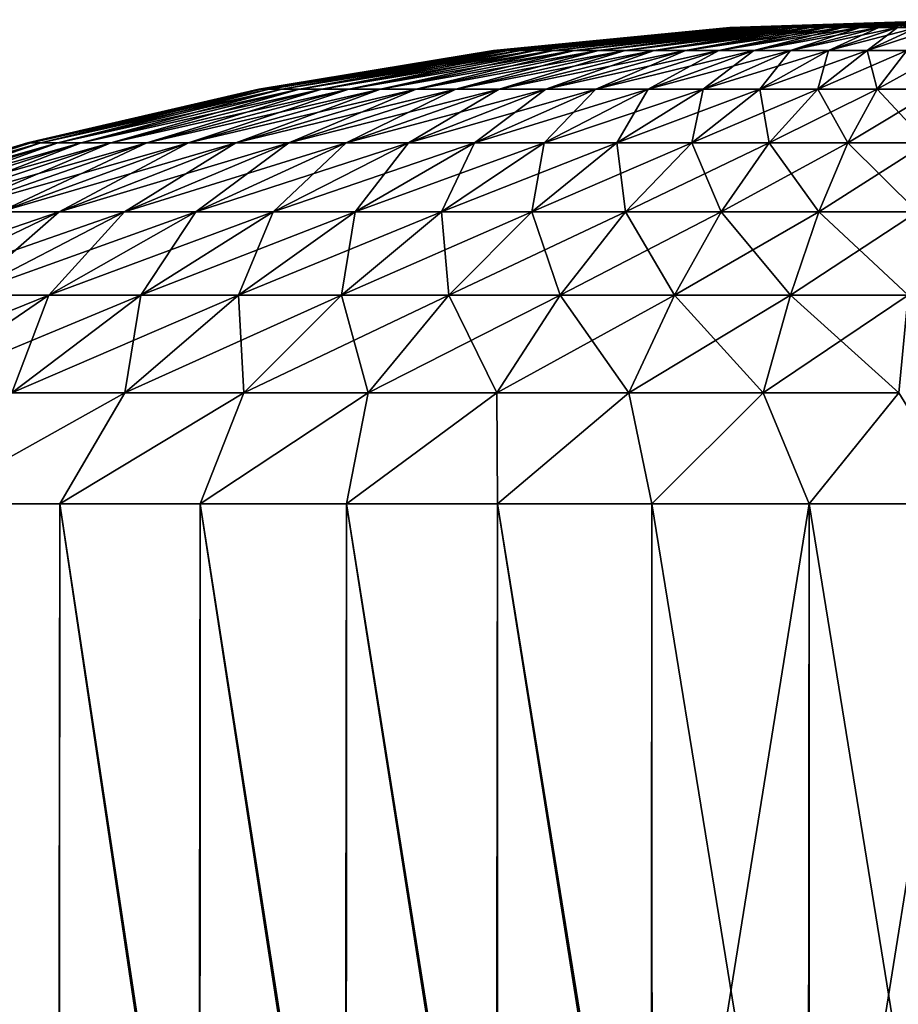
# Model space of a CAD drawing. Header units: metres. Extents: x -46 to 104, y -30 to 30.
# Tile 425 of 656: x 21.717 to 22.443, y 9.586 to 10.4. Entities that reach past the tile are written whole.
import ezdxf

# ---------------------------------------------------------------- set-up
doc = ezdxf.new("R2010")
doc.units = ezdxf.units.M
doc.layers.add('solid_26_000_502_XXX', color=7, linetype='CONTINUOUS')

msp = doc.modelspace()

# ---------------------------------------------------------------- linework, layer by layer
at = {"layer": 'solid_26_000_502_XXX'}
for points in [[(22.304579, 10.393609, 291.983368), (22.303873, 10.393609, 292), (22.5, 10.4, 292)], [(22.304579, 10.393609, 292.016632), (22.5, 10.4, 292), (22.303873, 10.393609, 292)], [(22.306694, 10.393609, 291.966858), (22.304579, 10.393609, 291.983368), (22.5, 10.4, 292)], [(22.304579, 10.393609, 292.016632), (22.306694, 10.393609, 292.033142), (22.5, 10.4, 292)], [(22.310202, 10.393609, 291.950592), (22.306694, 10.393609, 291.966858), (22.5, 10.4, 292)], [(22.306694, 10.393609, 292.033142), (22.310202, 10.393609, 292.049408), (22.5, 10.4, 292)], [(22.315077, 10.393609, 291.934662), (22.310202, 10.393609, 291.950592), (22.5, 10.4, 292)], [(22.310202, 10.393609, 292.049408), (22.315077, 10.393609, 292.065338), (22.5, 10.4, 292)], [(22.321283, 10.393609, 291.91922), (22.315077, 10.393609, 291.934662), (22.5, 10.4, 292)], [(22.315077, 10.393609, 292.065338), (22.321283, 10.393609, 292.08078), (22.5, 10.4, 292)], [(22.328777, 10.393609, 291.904358), (22.321283, 10.393609, 291.91922), (22.5, 10.4, 292)], [(22.321283, 10.393609, 292.08078), (22.328777, 10.393609, 292.095642), (22.5, 10.4, 292)], [(22.337507, 10.393609, 291.890167), (22.328777, 10.393609, 291.904358), (22.5, 10.4, 292)], [(22.328777, 10.393609, 292.095642), (22.337507, 10.393609, 292.109833), (22.5, 10.4, 292)], [(22.347406, 10.393609, 291.876801), (22.337507, 10.393609, 291.890167), (22.5, 10.4, 292)], [(22.337507, 10.393609, 292.109833), (22.347406, 10.393609, 292.123199), (22.5, 10.4, 292)], [(22.358404, 10.393609, 291.864288), (22.347406, 10.393609, 291.876801), (22.5, 10.4, 292)], [(22.347406, 10.393609, 292.123199), (22.358404, 10.393609, 292.135712), (22.5, 10.4, 292)], [(22.370424, 10.393609, 291.852783), (22.358404, 10.393609, 291.864288), (22.5, 10.4, 292)], [(22.358404, 10.393609, 292.135712), (22.370424, 10.393609, 292.147217), (22.5, 10.4, 292)], [(22.383377, 10.393609, 291.842316), (22.370424, 10.393609, 291.852783), (22.5, 10.4, 292)], [(22.370424, 10.393609, 292.147217), (22.383377, 10.393609, 292.157684), (22.5, 10.4, 292)], [(22.397169, 10.393609, 291.832977), (22.383377, 10.393609, 291.842316), (22.5, 10.4, 292)], [(22.383377, 10.393609, 292.157684), (22.397169, 10.393609, 292.167023), (22.5, 10.4, 292)], [(22.411703, 10.393609, 291.82486), (22.397169, 10.393609, 291.832977), (22.5, 10.4, 292)], [(22.397169, 10.393609, 292.167023), (22.411703, 10.393609, 292.17514), (22.5, 10.4, 292)], [(22.426872, 10.393609, 291.818024), (22.411703, 10.393609, 291.82486), (22.5, 10.4, 292)], [(22.411703, 10.393609, 292.17514), (22.426872, 10.393609, 292.181976), (22.5, 10.4, 292)], [(22.44257, 10.393609, 291.812469), (22.426872, 10.393609, 291.818024), (22.5, 10.4, 292)], [(22.426872, 10.393609, 292.181976), (22.44257, 10.393609, 292.187531), (22.5, 10.4, 292)], [(22.458679, 10.393609, 291.808289), (22.44257, 10.393609, 291.812469), (22.5, 10.4, 292)], [(22.44257, 10.393609, 292.187531), (22.458679, 10.393609, 292.191711), (22.5, 10.4, 292)], [(22.108383, 10.374437, 292), (22.303873, 10.393609, 292), (22.304579, 10.393609, 291.983368)], [(22.109795, 10.374437, 292.033203), (22.303873, 10.393609, 292), (22.108383, 10.374437, 292)], [(22.109795, 10.374437, 291.966797), (22.108383, 10.374437, 292), (22.304579, 10.393609, 291.983368)], [(22.109795, 10.374437, 292.033203), (22.304579, 10.393609, 292.016632), (22.303873, 10.393609, 292)], [(22.109795, 10.374437, 291.966797), (22.304579, 10.393609, 291.983368), (22.306694, 10.393609, 291.966858)], [(22.114016, 10.374437, 291.933807), (22.109795, 10.374437, 291.966797), (22.306694, 10.393609, 291.966858)], [(22.109795, 10.374437, 292.033203), (22.114016, 10.374437, 292.066193), (22.304579, 10.393609, 292.016632)], [(22.114016, 10.374437, 291.933807), (22.306694, 10.393609, 291.966858), (22.310202, 10.393609, 291.950592)], [(22.121019, 10.374437, 291.901306), (22.114016, 10.374437, 291.933807), (22.310202, 10.393609, 291.950592)], [(22.114016, 10.374437, 292.066193), (22.306694, 10.393609, 292.033142), (22.304579, 10.393609, 292.016632)], [(22.114016, 10.374437, 292.066193), (22.121019, 10.374437, 292.098694), (22.306694, 10.393609, 292.033142)], [(22.121019, 10.374437, 291.901306), (22.310202, 10.393609, 291.950592), (22.315077, 10.393609, 291.934662)], [(22.130753, 10.374437, 291.869537), (22.121019, 10.374437, 291.901306), (22.315077, 10.393609, 291.934662)], [(22.121019, 10.374437, 292.098694), (22.310202, 10.393609, 292.049408), (22.306694, 10.393609, 292.033142)], [(22.121019, 10.374437, 292.098694), (22.130753, 10.374437, 292.130463), (22.310202, 10.393609, 292.049408)], [(22.130753, 10.374437, 291.869537), (22.315077, 10.393609, 291.934662), (22.321283, 10.393609, 291.91922)], [(22.143147, 10.374437, 291.838684), (22.130753, 10.374437, 291.869537), (22.321283, 10.393609, 291.91922)], [(22.130753, 10.374437, 292.130463), (22.315077, 10.393609, 292.065338), (22.310202, 10.393609, 292.049408)], [(22.130753, 10.374437, 292.130463), (22.143147, 10.374437, 292.161316), (22.315077, 10.393609, 292.065338)], [(22.143147, 10.374437, 291.838684), (22.321283, 10.393609, 291.91922), (22.328777, 10.393609, 291.904358)], [(22.158113, 10.374437, 291.809021), (22.143147, 10.374437, 291.838684), (22.328777, 10.393609, 291.904358)], [(22.143147, 10.374437, 292.161316), (22.321283, 10.393609, 292.08078), (22.315077, 10.393609, 292.065338)], [(22.143147, 10.374437, 292.161316), (22.158113, 10.374437, 292.190979), (22.321283, 10.393609, 292.08078)], [(22.158113, 10.374437, 291.809021), (22.328777, 10.393609, 291.904358), (22.337507, 10.393609, 291.890167)], [(22.175541, 10.374437, 291.780701), (22.158113, 10.374437, 291.809021), (22.337507, 10.393609, 291.890167)], [(22.158113, 10.374437, 292.190979), (22.328777, 10.393609, 292.095642), (22.321283, 10.393609, 292.08078)], [(22.158113, 10.374437, 292.190979), (22.175541, 10.374437, 292.219299), (22.328777, 10.393609, 292.095642)], [(22.175541, 10.374437, 291.780701), (22.337507, 10.393609, 291.890167), (22.347406, 10.393609, 291.876801)], [(22.195309, 10.374437, 291.753967), (22.175541, 10.374437, 291.780701), (22.347406, 10.393609, 291.876801)], [(22.175541, 10.374437, 292.219299), (22.337507, 10.393609, 292.109833), (22.328777, 10.393609, 292.095642)], [(22.175541, 10.374437, 292.219299), (22.195309, 10.374437, 292.246033), (22.337507, 10.393609, 292.109833)], [(22.195309, 10.374437, 291.753967), (22.347406, 10.393609, 291.876801), (22.358404, 10.393609, 291.864288)], [(22.21727, 10.374437, 291.729034), (22.195309, 10.374437, 291.753967), (22.358404, 10.393609, 291.864288)], [(22.195309, 10.374437, 292.246033), (22.347406, 10.393609, 292.123199), (22.337507, 10.393609, 292.109833)], [(22.195309, 10.374437, 292.246033), (22.21727, 10.374437, 292.270966), (22.347406, 10.393609, 292.123199)], [(22.21727, 10.374437, 291.729034), (22.358404, 10.393609, 291.864288), (22.370424, 10.393609, 291.852783)], [(22.241268, 10.374437, 291.706024), (22.21727, 10.374437, 291.729034), (22.370424, 10.393609, 291.852783)], [(22.21727, 10.374437, 292.270966), (22.358404, 10.393609, 292.135712), (22.347406, 10.393609, 292.123199)], [(22.21727, 10.374437, 292.270966), (22.241268, 10.374437, 292.293976), (22.358404, 10.393609, 292.135712)], [(22.241268, 10.374437, 291.706024), (22.370424, 10.393609, 291.852783), (22.383377, 10.393609, 291.842316)], [(22.267132, 10.374437, 291.68515), (22.241268, 10.374437, 291.706024), (22.383377, 10.393609, 291.842316)], [(22.241268, 10.374437, 292.293976), (22.370424, 10.393609, 292.147217), (22.358404, 10.393609, 292.135712)], [(22.241268, 10.374437, 292.293976), (22.267132, 10.374437, 292.31485), (22.370424, 10.393609, 292.147217)], [(22.267132, 10.374437, 291.68515), (22.383377, 10.393609, 291.842316), (22.397169, 10.393609, 291.832977)], [(22.294672, 10.374437, 291.666534), (22.267132, 10.374437, 291.68515), (22.397169, 10.393609, 291.832977)], [(22.267132, 10.374437, 292.31485), (22.383377, 10.393609, 292.157684), (22.370424, 10.393609, 292.147217)], [(22.267132, 10.374437, 292.31485), (22.294672, 10.374437, 292.333466), (22.383377, 10.393609, 292.157684)], [(22.294672, 10.374437, 291.666534), (22.397169, 10.393609, 291.832977), (22.411703, 10.393609, 291.82486)], [(22.323692, 10.374437, 291.65033), (22.294672, 10.374437, 291.666534), (22.411703, 10.393609, 291.82486)], [(22.294672, 10.374437, 292.333466), (22.397169, 10.393609, 292.167023), (22.383377, 10.393609, 292.157684)], [(22.294672, 10.374437, 292.333466), (22.323692, 10.374437, 292.34967), (22.397169, 10.393609, 292.167023)], [(22.323692, 10.374437, 291.65033), (22.411703, 10.393609, 291.82486), (22.426872, 10.393609, 291.818024)], [(22.353983, 10.374437, 291.636627), (22.323692, 10.374437, 291.65033), (22.426872, 10.393609, 291.818024)], [(22.323692, 10.374437, 292.34967), (22.411703, 10.393609, 292.17514), (22.397169, 10.393609, 292.167023)], [(22.323692, 10.374437, 292.34967), (22.353983, 10.374437, 292.363373), (22.411703, 10.393609, 292.17514)], [(22.353983, 10.374437, 291.636627), (22.426872, 10.393609, 291.818024), (22.44257, 10.393609, 291.812469)], [(22.385326, 10.374437, 291.625549), (22.353983, 10.374437, 291.636627), (22.44257, 10.393609, 291.812469)], [(22.353983, 10.374437, 292.363373), (22.426872, 10.393609, 292.181976), (22.411703, 10.393609, 292.17514)], [(22.353983, 10.374437, 292.363373), (22.385326, 10.374437, 292.374451), (22.426872, 10.393609, 292.181976)], [(22.385326, 10.374437, 291.625549), (22.44257, 10.393609, 291.812469), (22.458679, 10.393609, 291.808289)], [(22.417494, 10.374437, 291.617188), (22.385326, 10.374437, 291.625549), (22.458679, 10.393609, 291.808289)], [(22.385326, 10.374437, 292.374451), (22.44257, 10.393609, 292.187531), (22.426872, 10.393609, 292.181976)], [(22.385326, 10.374437, 292.374451), (22.417494, 10.374437, 292.382812), (22.44257, 10.393609, 292.187531)], [(22.417494, 10.374437, 291.617188), (22.458679, 10.393609, 291.808289), (22.475088, 10.393609, 291.80545)], [(22.450258, 10.374437, 291.611542), (22.417494, 10.374437, 291.617188), (22.475088, 10.393609, 291.80545)], [(22.417494, 10.374437, 292.382812), (22.458679, 10.393609, 292.191711), (22.44257, 10.393609, 292.187531)], [(22.417494, 10.374437, 292.382812), (22.450258, 10.374437, 292.388458), (22.458679, 10.393609, 292.191711)], [(21.914558, 10.342566, 292), (22.108383, 10.374437, 292), (22.109795, 10.374437, 291.966797)], [(21.916668, 10.342566, 292.049652), (22.108383, 10.374437, 292), (21.914558, 10.342566, 292)], [(21.916668, 10.342566, 291.950348), (21.914558, 10.342566, 292), (22.109795, 10.374437, 291.966797)], [(21.916668, 10.342566, 292.049652), (22.109795, 10.374437, 292.033203), (22.108383, 10.374437, 292)], [(21.916668, 10.342566, 291.950348), (22.109795, 10.374437, 291.966797), (22.114016, 10.374437, 291.933807)], [(21.922979, 10.342566, 291.901062), (21.916668, 10.342566, 291.950348), (22.114016, 10.374437, 291.933807)], [(21.916668, 10.342566, 292.049652), (21.922979, 10.342566, 292.098938), (22.109795, 10.374437, 292.033203)], [(21.922979, 10.342566, 291.901062), (22.114016, 10.374437, 291.933807), (22.121019, 10.374437, 291.901306)], [(21.933449, 10.342566, 291.852478), (21.922979, 10.342566, 291.901062), (22.121019, 10.374437, 291.901306)], [(21.922979, 10.342566, 292.098938), (22.114016, 10.374437, 292.066193), (22.109795, 10.374437, 292.033203)], [(21.922979, 10.342566, 292.098938), (21.933449, 10.342566, 292.147522), (22.114016, 10.374437, 292.066193)], [(21.933449, 10.342566, 291.852478), (22.121019, 10.374437, 291.901306), (22.130753, 10.374437, 291.869537)], [(21.948, 10.342566, 291.804962), (21.933449, 10.342566, 291.852478), (22.130753, 10.374437, 291.869537)], [(21.933449, 10.342566, 292.147522), (22.121019, 10.374437, 292.098694), (22.114016, 10.374437, 292.066193)], [(21.933449, 10.342566, 292.147522), (21.948, 10.342566, 292.195038), (22.121019, 10.374437, 292.098694)], [(21.948, 10.342566, 291.804962), (22.130753, 10.374437, 291.869537), (22.143147, 10.374437, 291.838684)], [(21.966528, 10.342566, 291.75885), (21.948, 10.342566, 291.804962), (22.143147, 10.374437, 291.838684)], [(21.948, 10.342566, 292.195038), (22.130753, 10.374437, 292.130463), (22.121019, 10.374437, 292.098694)], [(21.948, 10.342566, 292.195038), (21.966528, 10.342566, 292.24115), (22.130753, 10.374437, 292.130463)], [(21.966528, 10.342566, 291.75885), (22.143147, 10.374437, 291.838684), (22.158113, 10.374437, 291.809021)], [(21.988901, 10.342566, 291.714478), (21.966528, 10.342566, 291.75885), (22.158113, 10.374437, 291.809021)], [(21.966528, 10.342566, 292.24115), (22.143147, 10.374437, 292.161316), (22.130753, 10.374437, 292.130463)], [(21.966528, 10.342566, 292.24115), (21.988901, 10.342566, 292.285522), (22.143147, 10.374437, 292.161316)], [(21.988901, 10.342566, 291.714478), (22.158113, 10.374437, 291.809021), (22.175541, 10.374437, 291.780701)], [(22.014956, 10.342566, 291.67218), (21.988901, 10.342566, 291.714478), (22.175541, 10.374437, 291.780701)], [(21.988901, 10.342566, 292.285522), (22.158113, 10.374437, 292.190979), (22.143147, 10.374437, 292.161316)], [(21.988901, 10.342566, 292.285522), (22.014956, 10.342566, 292.32782), (22.158113, 10.374437, 292.190979)], [(22.014956, 10.342566, 291.67218), (22.175541, 10.374437, 291.780701), (22.195309, 10.374437, 291.753967)], [(22.044506, 10.342566, 291.632202), (22.014956, 10.342566, 291.67218), (22.195309, 10.374437, 291.753967)], [(22.014956, 10.342566, 292.32782), (22.175541, 10.374437, 292.219299), (22.158113, 10.374437, 292.190979)], [(22.014956, 10.342566, 292.32782), (22.044506, 10.342566, 292.367798), (22.175541, 10.374437, 292.219299)], [(22.044506, 10.342566, 291.632202), (22.195309, 10.374437, 291.753967), (22.21727, 10.374437, 291.729034)], [(22.077337, 10.342566, 291.59491), (22.044506, 10.342566, 291.632202), (22.21727, 10.374437, 291.729034)], [(22.044506, 10.342566, 292.367798), (22.195309, 10.374437, 292.246033), (22.175541, 10.374437, 292.219299)], [(22.044506, 10.342566, 292.367798), (22.077337, 10.342566, 292.40509), (22.195309, 10.374437, 292.246033)], [(22.077337, 10.342566, 291.59491), (22.21727, 10.374437, 291.729034), (22.241268, 10.374437, 291.706024)], [(22.113213, 10.342566, 291.560516), (22.077337, 10.342566, 291.59491), (22.241268, 10.374437, 291.706024)], [(22.077337, 10.342566, 292.40509), (22.21727, 10.374437, 292.270966), (22.195309, 10.374437, 292.246033)], [(22.077337, 10.342566, 292.40509), (22.113213, 10.342566, 292.439484), (22.21727, 10.374437, 292.270966)], [(22.113213, 10.342566, 291.560516), (22.241268, 10.374437, 291.706024), (22.267132, 10.374437, 291.68515)], [(22.151876, 10.342566, 291.529297), (22.113213, 10.342566, 291.560516), (22.267132, 10.374437, 291.68515)], [(22.113213, 10.342566, 292.439484), (22.241268, 10.374437, 292.293976), (22.21727, 10.374437, 292.270966)], [(22.113213, 10.342566, 292.439484), (22.151876, 10.342566, 292.470703), (22.241268, 10.374437, 292.293976)], [(22.151876, 10.342566, 291.529297), (22.267132, 10.374437, 291.68515), (22.294672, 10.374437, 291.666534)], [(22.193048, 10.342566, 291.501465), (22.151876, 10.342566, 291.529297), (22.294672, 10.374437, 291.666534)], [(22.151876, 10.342566, 292.470703), (22.267132, 10.374437, 292.31485), (22.241268, 10.374437, 292.293976)], [(22.151876, 10.342566, 292.470703), (22.193048, 10.342566, 292.498535), (22.267132, 10.374437, 292.31485)], [(22.193048, 10.342566, 291.501465), (22.294672, 10.374437, 291.666534), (22.323692, 10.374437, 291.65033)], [(22.236431, 10.342566, 291.477234), (22.193048, 10.342566, 291.501465), (22.323692, 10.374437, 291.65033)], [(22.193048, 10.342566, 292.498535), (22.294672, 10.374437, 292.333466), (22.267132, 10.374437, 292.31485)], [(22.193048, 10.342566, 292.498535), (22.236431, 10.342566, 292.522766), (22.294672, 10.374437, 292.333466)], [(22.236431, 10.342566, 291.477234), (22.323692, 10.374437, 291.65033), (22.353983, 10.374437, 291.636627)], [(22.281713, 10.342566, 291.456787), (22.236431, 10.342566, 291.477234), (22.353983, 10.374437, 291.636627)], [(22.236431, 10.342566, 292.522766), (22.323692, 10.374437, 292.34967), (22.294672, 10.374437, 292.333466)], [(22.236431, 10.342566, 292.522766), (22.281713, 10.342566, 292.543213), (22.323692, 10.374437, 292.34967)], [(22.281713, 10.342566, 291.456787), (22.353983, 10.374437, 291.636627), (22.385326, 10.374437, 291.625549)], [(22.328569, 10.342566, 291.440216), (22.281713, 10.342566, 291.456787), (22.385326, 10.374437, 291.625549)], [(22.281713, 10.342566, 292.543213), (22.353983, 10.374437, 292.363373), (22.323692, 10.374437, 292.34967)], [(22.281713, 10.342566, 292.543213), (22.328569, 10.342566, 292.559784), (22.353983, 10.374437, 292.363373)], [(22.328569, 10.342566, 291.440216), (22.385326, 10.374437, 291.625549), (22.417494, 10.374437, 291.617188)], [(22.376659, 10.342566, 291.427704), (22.328569, 10.342566, 291.440216), (22.417494, 10.374437, 291.617188)], [(22.328569, 10.342566, 292.559784), (22.385326, 10.374437, 292.374451), (22.353983, 10.374437, 292.363373)], [(22.328569, 10.342566, 292.559784), (22.376659, 10.342566, 292.572296), (22.385326, 10.374437, 292.374451)], [(22.376659, 10.342566, 291.427704), (22.417494, 10.374437, 291.617188), (22.450258, 10.374437, 291.611542)], [(22.425638, 10.342566, 291.419312), (22.376659, 10.342566, 291.427704), (22.450258, 10.374437, 291.611542)], [(22.376659, 10.342566, 292.572296), (22.417494, 10.374437, 292.382812), (22.385326, 10.374437, 292.374451)], [(22.376659, 10.342566, 292.572296), (22.425638, 10.342566, 292.580688), (22.417494, 10.374437, 292.382812)], [(22.425638, 10.342566, 292.580688), (22.450258, 10.374437, 292.388458), (22.417494, 10.374437, 292.382812)], [(22.425638, 10.342566, 291.419312), (22.450258, 10.374437, 291.611542), (22.483379, 10.374437, 291.608734)], [(22.475153, 10.342566, 291.4151), (22.425638, 10.342566, 291.419312), (22.483379, 10.374437, 291.608734)], [(22.425638, 10.342566, 292.580688), (22.475153, 10.342566, 292.5849), (22.450258, 10.374437, 292.388458)], [(21.723223, 10.298131, 292), (21.914558, 10.342566, 292), (21.916668, 10.342566, 291.950348)], [(21.726021, 10.298131, 292.065887), (21.914558, 10.342566, 292), (21.723223, 10.298131, 292)], [(21.726021, 10.298131, 291.934113), (21.723223, 10.298131, 292), (21.916668, 10.342566, 291.950348)], [(21.726021, 10.298131, 292.065887), (21.916668, 10.342566, 292.049652), (21.914558, 10.342566, 292)], [(21.726021, 10.298131, 291.934113), (21.916668, 10.342566, 291.950348), (21.922979, 10.342566, 291.901062)], [(21.734396, 10.298131, 291.868713), (21.726021, 10.298131, 291.934113), (21.922979, 10.342566, 291.901062)], [(21.726021, 10.298131, 292.065887), (21.734396, 10.298131, 292.131287), (21.916668, 10.342566, 292.049652)], [(21.734396, 10.298131, 291.868713), (21.922979, 10.342566, 291.901062), (21.933449, 10.342566, 291.852478)], [(21.748287, 10.298131, 291.80426), (21.734396, 10.298131, 291.868713), (21.933449, 10.342566, 291.852478)], [(21.734396, 10.298131, 292.131287), (21.922979, 10.342566, 292.098938), (21.916668, 10.342566, 292.049652)], [(21.734396, 10.298131, 292.131287), (21.748287, 10.298131, 292.19574), (21.922979, 10.342566, 292.098938)], [(21.748287, 10.298131, 291.80426), (21.933449, 10.342566, 291.852478), (21.948, 10.342566, 291.804962)], [(21.767593, 10.298131, 291.741211), (21.748287, 10.298131, 291.80426), (21.948, 10.342566, 291.804962)], [(21.748287, 10.298131, 292.19574), (21.933449, 10.342566, 292.147522), (21.922979, 10.342566, 292.098938)], [(21.748287, 10.298131, 292.19574), (21.767593, 10.298131, 292.258789), (21.933449, 10.342566, 292.147522)], [(21.767593, 10.298131, 291.741211), (21.948, 10.342566, 291.804962), (21.966528, 10.342566, 291.75885)], [(21.792177, 10.298131, 291.680054), (21.767593, 10.298131, 291.741211), (21.966528, 10.342566, 291.75885)], [(21.767593, 10.298131, 292.258789), (21.948, 10.342566, 292.195038), (21.933449, 10.342566, 292.147522)], [(21.767593, 10.298131, 292.258789), (21.792177, 10.298131, 292.319946), (21.948, 10.342566, 292.195038)], [(21.792177, 10.298131, 291.680054), (21.966528, 10.342566, 291.75885), (21.988901, 10.342566, 291.714478)], [(21.821861, 10.298131, 291.621155), (21.792177, 10.298131, 291.680054), (21.988901, 10.342566, 291.714478)], [(21.792177, 10.298131, 292.319946), (21.966528, 10.342566, 292.24115), (21.948, 10.342566, 292.195038)], [(21.792177, 10.298131, 292.319946), (21.821861, 10.298131, 292.378845), (21.966528, 10.342566, 292.24115)], [(21.821861, 10.298131, 291.621155), (21.988901, 10.342566, 291.714478), (22.014956, 10.342566, 291.67218)], [(21.856432, 10.298131, 291.565033), (21.821861, 10.298131, 291.621155), (22.014956, 10.342566, 291.67218)], [(21.821861, 10.298131, 292.378845), (21.988901, 10.342566, 292.285522), (21.966528, 10.342566, 292.24115)], [(21.821861, 10.298131, 292.378845), (21.856432, 10.298131, 292.434967), (21.988901, 10.342566, 292.285522)], [(21.856432, 10.298131, 291.565033), (22.014956, 10.342566, 291.67218), (22.044506, 10.342566, 291.632202)], [(21.895639, 10.298131, 291.512024), (21.856432, 10.298131, 291.565033), (22.044506, 10.342566, 291.632202)], [(21.856432, 10.298131, 292.434967), (22.014956, 10.342566, 292.32782), (21.988901, 10.342566, 292.285522)], [(21.856432, 10.298131, 292.434967), (21.895639, 10.298131, 292.487976), (22.014956, 10.342566, 292.32782)], [(21.895639, 10.298131, 291.512024), (22.044506, 10.342566, 291.632202), (22.077337, 10.342566, 291.59491)], [(21.939201, 10.298131, 291.462524), (21.895639, 10.298131, 291.512024), (22.077337, 10.342566, 291.59491)], [(21.895639, 10.298131, 292.487976), (22.044506, 10.342566, 292.367798), (22.014956, 10.342566, 292.32782)], [(21.895639, 10.298131, 292.487976), (21.939201, 10.298131, 292.537476), (22.044506, 10.342566, 292.367798)], [(21.939201, 10.298131, 291.462524), (22.077337, 10.342566, 291.59491), (22.113213, 10.342566, 291.560516)], [(21.986803, 10.298131, 291.416901), (21.939201, 10.298131, 291.462524), (22.113213, 10.342566, 291.560516)], [(21.939201, 10.298131, 292.537476), (22.077337, 10.342566, 292.40509), (22.044506, 10.342566, 292.367798)], [(21.939201, 10.298131, 292.537476), (21.986803, 10.298131, 292.583099), (22.077337, 10.342566, 292.40509)], [(21.986803, 10.298131, 291.416901), (22.113213, 10.342566, 291.560516), (22.151876, 10.342566, 291.529297)], [(22.038103, 10.298131, 291.375458), (21.986803, 10.298131, 291.416901), (22.151876, 10.342566, 291.529297)], [(21.986803, 10.298131, 292.583099), (22.113213, 10.342566, 292.439484), (22.077337, 10.342566, 292.40509)], [(21.986803, 10.298131, 292.583099), (22.038103, 10.298131, 292.624542), (22.113213, 10.342566, 292.439484)], [(22.038103, 10.298131, 291.375458), (22.151876, 10.342566, 291.529297), (22.193048, 10.342566, 291.501465)], [(22.09273, 10.298131, 291.338562), (22.038103, 10.298131, 291.375458), (22.193048, 10.342566, 291.501465)], [(22.038103, 10.298131, 292.624542), (22.151876, 10.342566, 292.470703), (22.113213, 10.342566, 292.439484)], [(22.038103, 10.298131, 292.624542), (22.09273, 10.298131, 292.661438), (22.151876, 10.342566, 292.470703)], [(22.09273, 10.298131, 291.338562), (22.193048, 10.342566, 291.501465), (22.236431, 10.342566, 291.477234)], [(22.150291, 10.298131, 291.306396), (22.09273, 10.298131, 291.338562), (22.236431, 10.342566, 291.477234)], [(22.09273, 10.298131, 292.661438), (22.193048, 10.342566, 292.498535), (22.151876, 10.342566, 292.470703)], [(22.09273, 10.298131, 292.661438), (22.150291, 10.298131, 292.693604), (22.193048, 10.342566, 292.498535)], [(22.150291, 10.298131, 291.306396), (22.236431, 10.342566, 291.477234), (22.281713, 10.342566, 291.456787)], [(22.210373, 10.298131, 291.279236), (22.150291, 10.298131, 291.306396), (22.281713, 10.342566, 291.456787)], [(22.150291, 10.298131, 292.693604), (22.236431, 10.342566, 292.522766), (22.193048, 10.342566, 292.498535)], [(22.150291, 10.298131, 292.693604), (22.210373, 10.298131, 292.720764), (22.236431, 10.342566, 292.522766)], [(22.210373, 10.298131, 291.279236), (22.281713, 10.342566, 291.456787), (22.328569, 10.342566, 291.440216)], [(22.272541, 10.298131, 291.257263), (22.210373, 10.298131, 291.279236), (22.328569, 10.342566, 291.440216)], [(22.210373, 10.298131, 292.720764), (22.281713, 10.342566, 292.543213), (22.236431, 10.342566, 292.522766)], [(22.210373, 10.298131, 292.720764), (22.272541, 10.298131, 292.742737), (22.281713, 10.342566, 292.543213)], [(22.272541, 10.298131, 291.257263), (22.328569, 10.342566, 291.440216), (22.376659, 10.342566, 291.427704)], [(22.336349, 10.298131, 291.240662), (22.272541, 10.298131, 291.257263), (22.376659, 10.342566, 291.427704)], [(22.272541, 10.298131, 292.742737), (22.328569, 10.342566, 292.559784), (22.281713, 10.342566, 292.543213)], [(22.272541, 10.298131, 292.742737), (22.336349, 10.298131, 292.759338), (22.328569, 10.342566, 292.559784)], [(22.336349, 10.298131, 292.759338), (22.376659, 10.342566, 292.572296), (22.328569, 10.342566, 292.559784)], [(22.336349, 10.298131, 291.240662), (22.376659, 10.342566, 291.427704), (22.425638, 10.342566, 291.419312)], [(22.401335, 10.298131, 291.229523), (22.336349, 10.298131, 291.240662), (22.425638, 10.342566, 291.419312)], [(22.336349, 10.298131, 292.759338), (22.401335, 10.298131, 292.770477), (22.376659, 10.342566, 292.572296)], [(22.401335, 10.298131, 292.770477), (22.425638, 10.342566, 292.580688), (22.376659, 10.342566, 292.572296)], [(22.401335, 10.298131, 291.229523), (22.425638, 10.342566, 291.419312), (22.475153, 10.342566, 291.4151)], [(22.467033, 10.298131, 291.223907), (22.401335, 10.298131, 291.229523), (22.475153, 10.342566, 291.4151)], [(22.401335, 10.298131, 292.770477), (22.467033, 10.298131, 292.776093), (22.425638, 10.342566, 292.580688)], [(22.467033, 10.298131, 292.776093), (22.475153, 10.342566, 292.5849), (22.425638, 10.342566, 292.580688)], [(21.535189, 10.241322, 292), (21.723223, 10.298131, 292), (21.726021, 10.298131, 291.934113)], [(21.538666, 10.241322, 292.081818), (21.723223, 10.298131, 292), (21.535189, 10.241322, 292)], [(21.538666, 10.241322, 291.918182), (21.535189, 10.241322, 292), (21.726021, 10.298131, 291.934113)], [(21.538666, 10.241322, 292.081818), (21.726021, 10.298131, 292.065887), (21.723223, 10.298131, 292)], [(21.538666, 10.241322, 291.918182), (21.726021, 10.298131, 291.934113), (21.734396, 10.298131, 291.868713)], [(21.549067, 10.241322, 291.836945), (21.538666, 10.241322, 291.918182), (21.734396, 10.298131, 291.868713)], [(21.538666, 10.241322, 292.081818), (21.549067, 10.241322, 292.163055), (21.726021, 10.298131, 292.065887)], [(21.549067, 10.241322, 291.836945), (21.734396, 10.298131, 291.868713), (21.748287, 10.298131, 291.80426)], [(21.56632, 10.241322, 291.756897), (21.549067, 10.241322, 291.836945), (21.748287, 10.298131, 291.80426)], [(21.549067, 10.241322, 292.163055), (21.734396, 10.298131, 292.131287), (21.726021, 10.298131, 292.065887)], [(21.549067, 10.241322, 292.163055), (21.56632, 10.241322, 292.243103), (21.734396, 10.298131, 292.131287)], [(21.56632, 10.241322, 291.756897), (21.748287, 10.298131, 291.80426), (21.767593, 10.298131, 291.741211)], [(21.590302, 10.241322, 291.678589), (21.56632, 10.241322, 291.756897), (21.767593, 10.298131, 291.741211)], [(21.56632, 10.241322, 292.243103), (21.748287, 10.298131, 292.19574), (21.734396, 10.298131, 292.131287)], [(21.56632, 10.241322, 292.243103), (21.590302, 10.241322, 292.321411), (21.748287, 10.298131, 292.19574)], [(21.590302, 10.241322, 291.678589), (21.767593, 10.298131, 291.741211), (21.792177, 10.298131, 291.680054)], [(21.620836, 10.241322, 291.6026), (21.590302, 10.241322, 291.678589), (21.792177, 10.298131, 291.680054)], [(21.590302, 10.241322, 292.321411), (21.767593, 10.298131, 292.258789), (21.748287, 10.298131, 292.19574)], [(21.590302, 10.241322, 292.321411), (21.620836, 10.241322, 292.3974), (21.767593, 10.298131, 292.258789)], [(21.620836, 10.241322, 291.6026), (21.792177, 10.298131, 291.680054), (21.821861, 10.298131, 291.621155)], [(21.657707, 10.241322, 291.52948), (21.620836, 10.241322, 291.6026), (21.821861, 10.298131, 291.621155)], [(21.620836, 10.241322, 292.3974), (21.792177, 10.298131, 292.319946), (21.767593, 10.298131, 292.258789)], [(21.620836, 10.241322, 292.3974), (21.657707, 10.241322, 292.47052), (21.792177, 10.298131, 292.319946)], [(21.657707, 10.241322, 291.52948), (21.821861, 10.298131, 291.621155), (21.856432, 10.298131, 291.565033)], [(21.700645, 10.241322, 291.459717), (21.657707, 10.241322, 291.52948), (21.856432, 10.298131, 291.565033)], [(21.657707, 10.241322, 292.47052), (21.821861, 10.298131, 292.378845), (21.792177, 10.298131, 292.319946)], [(21.657707, 10.241322, 292.47052), (21.700645, 10.241322, 292.540283), (21.821861, 10.298131, 292.378845)], [(21.700645, 10.241322, 291.459717), (21.856432, 10.298131, 291.565033), (21.895639, 10.298131, 291.512024)], [(21.749342, 10.241322, 291.39389), (21.700645, 10.241322, 291.459717), (21.895639, 10.298131, 291.512024)], [(21.700645, 10.241322, 292.540283), (21.856432, 10.298131, 292.434967), (21.821861, 10.298131, 292.378845)], [(21.700645, 10.241322, 292.540283), (21.749342, 10.241322, 292.60611), (21.856432, 10.298131, 292.434967)], [(21.749342, 10.241322, 291.39389), (21.895639, 10.298131, 291.512024), (21.939201, 10.298131, 291.462524)], [(21.80345, 10.241322, 291.332397), (21.749342, 10.241322, 291.39389), (21.939201, 10.298131, 291.462524)], [(21.749342, 10.241322, 292.60611), (21.895639, 10.298131, 292.487976), (21.856432, 10.298131, 292.434967)], [(21.749342, 10.241322, 292.60611), (21.80345, 10.241322, 292.667603), (21.895639, 10.298131, 292.487976)], [(21.80345, 10.241322, 291.332397), (21.939201, 10.298131, 291.462524), (21.986803, 10.298131, 291.416901)], [(21.862574, 10.241322, 291.275757), (21.80345, 10.241322, 291.332397), (21.986803, 10.298131, 291.416901)], [(21.80345, 10.241322, 292.667603), (21.939201, 10.298131, 292.537476), (21.895639, 10.298131, 292.487976)], [(21.80345, 10.241322, 292.667603), (21.862574, 10.241322, 292.724243), (21.939201, 10.298131, 292.537476)], [(21.862574, 10.241322, 291.275757), (21.986803, 10.298131, 291.416901), (22.038103, 10.298131, 291.375458)], [(21.926292, 10.241322, 291.224304), (21.862574, 10.241322, 291.275757), (22.038103, 10.298131, 291.375458)], [(21.862574, 10.241322, 292.724243), (21.986803, 10.298131, 292.583099), (21.939201, 10.298131, 292.537476)], [(21.862574, 10.241322, 292.724243), (21.926292, 10.241322, 292.775696), (21.986803, 10.298131, 292.583099)], [(21.926292, 10.241322, 291.224304), (22.038103, 10.298131, 291.375458), (22.09273, 10.298131, 291.338562)], [(21.994143, 10.241322, 291.178436), (21.926292, 10.241322, 291.224304), (22.09273, 10.298131, 291.338562)], [(21.926292, 10.241322, 292.775696), (22.038103, 10.298131, 292.624542), (21.986803, 10.298131, 292.583099)], [(21.926292, 10.241322, 292.775696), (21.994143, 10.241322, 292.821564), (22.038103, 10.298131, 292.624542)], [(21.994143, 10.241322, 291.178436), (22.09273, 10.298131, 291.338562), (22.150291, 10.298131, 291.306396)], [(22.065639, 10.241322, 291.138489), (21.994143, 10.241322, 291.178436), (22.150291, 10.298131, 291.306396)], [(21.994143, 10.241322, 292.821564), (22.09273, 10.298131, 292.661438), (22.038103, 10.298131, 292.624542)], [(21.994143, 10.241322, 292.821564), (22.065639, 10.241322, 292.861511), (22.09273, 10.298131, 292.661438)], [(22.065639, 10.241322, 291.138489), (22.150291, 10.298131, 291.306396), (22.210373, 10.298131, 291.279236)], [(22.140265, 10.241322, 291.104767), (22.065639, 10.241322, 291.138489), (22.210373, 10.298131, 291.279236)], [(22.065639, 10.241322, 292.861511), (22.150291, 10.298131, 292.693604), (22.09273, 10.298131, 292.661438)], [(22.065639, 10.241322, 292.861511), (22.140265, 10.241322, 292.895233), (22.150291, 10.298131, 292.693604)], [(22.140265, 10.241322, 291.104767), (22.210373, 10.298131, 291.279236), (22.272541, 10.298131, 291.257263)], [(22.217482, 10.241322, 291.077484), (22.140265, 10.241322, 291.104767), (22.272541, 10.298131, 291.257263)], [(22.140265, 10.241322, 292.895233), (22.210373, 10.298131, 292.720764), (22.150291, 10.298131, 292.693604)], [(22.140265, 10.241322, 292.895233), (22.217482, 10.241322, 292.922516), (22.210373, 10.298131, 292.720764)], [(22.217482, 10.241322, 292.922516), (22.272541, 10.298131, 292.742737), (22.210373, 10.298131, 292.720764)], [(22.217482, 10.241322, 291.077484), (22.272541, 10.298131, 291.257263), (22.336349, 10.298131, 291.240662)], [(22.296734, 10.241322, 291.056854), (22.217482, 10.241322, 291.077484), (22.336349, 10.298131, 291.240662)], [(22.217482, 10.241322, 292.922516), (22.296734, 10.241322, 292.943146), (22.272541, 10.298131, 292.742737)], [(22.296734, 10.241322, 292.943146), (22.336349, 10.298131, 292.759338), (22.272541, 10.298131, 292.742737)], [(22.296734, 10.241322, 291.056854), (22.336349, 10.298131, 291.240662), (22.401335, 10.298131, 291.229523)], [(22.377451, 10.241322, 291.042999), (22.296734, 10.241322, 291.056854), (22.401335, 10.298131, 291.229523)], [(22.296734, 10.241322, 292.943146), (22.377451, 10.241322, 292.957001), (22.336349, 10.298131, 292.759338)], [(22.377451, 10.241322, 292.957001), (22.401335, 10.298131, 292.770477), (22.336349, 10.298131, 292.759338)], [(22.377451, 10.241322, 291.042999), (22.401335, 10.298131, 291.229523), (22.467033, 10.298131, 291.223907)], [(22.459053, 10.241322, 291.036072), (22.377451, 10.241322, 291.042999), (22.467033, 10.298131, 291.223907)], [(22.377451, 10.241322, 292.957001), (22.459053, 10.241322, 292.963928), (22.401335, 10.298131, 292.770477)], [(22.459053, 10.241322, 292.963928), (22.467033, 10.298131, 292.776093), (22.401335, 10.298131, 292.770477)], [(21.548256, 10.172379, 291.35672), (21.700645, 10.241322, 291.459717), (21.749342, 10.241322, 291.39389)], [(21.606237, 10.172379, 291.278351), (21.548256, 10.172379, 291.35672), (21.749342, 10.241322, 291.39389)], [(21.606237, 10.172379, 291.278351), (21.749342, 10.241322, 291.39389), (21.80345, 10.241322, 291.332397)], [(21.670658, 10.172379, 291.205139), (21.606237, 10.172379, 291.278351), (21.80345, 10.241322, 291.332397)], [(21.606237, 10.172379, 292.721649), (21.749342, 10.241322, 292.60611), (21.700645, 10.241322, 292.540283)], [(21.606237, 10.172379, 292.721649), (21.670658, 10.172379, 292.794861), (21.749342, 10.241322, 292.60611)], [(21.670658, 10.172379, 291.205139), (21.80345, 10.241322, 291.332397), (21.862574, 10.241322, 291.275757)], [(21.741055, 10.172379, 291.137665), (21.670658, 10.172379, 291.205139), (21.862574, 10.241322, 291.275757)], [(21.670658, 10.172379, 292.794861), (21.80345, 10.241322, 292.667603), (21.749342, 10.241322, 292.60611)], [(21.670658, 10.172379, 292.794861), (21.741055, 10.172379, 292.862335), (21.80345, 10.241322, 292.667603)], [(21.741055, 10.172379, 291.137665), (21.862574, 10.241322, 291.275757), (21.926292, 10.241322, 291.224304)], [(21.816919, 10.172379, 291.076416), (21.741055, 10.172379, 291.137665), (21.926292, 10.241322, 291.224304)], [(21.741055, 10.172379, 292.862335), (21.862574, 10.241322, 292.724243), (21.80345, 10.241322, 292.667603)], [(21.741055, 10.172379, 292.862335), (21.816919, 10.172379, 292.923584), (21.862574, 10.241322, 292.724243)], [(21.816919, 10.172379, 291.076416), (21.926292, 10.241322, 291.224304), (21.994143, 10.241322, 291.178436)], [(21.897707, 10.172379, 291.02182), (21.816919, 10.172379, 291.076416), (21.994143, 10.241322, 291.178436)], [(21.816919, 10.172379, 292.923584), (21.926292, 10.241322, 292.775696), (21.862574, 10.241322, 292.724243)], [(21.816919, 10.172379, 292.923584), (21.897707, 10.172379, 292.97818), (21.926292, 10.241322, 292.775696)], [(21.897707, 10.172379, 291.02182), (21.994143, 10.241322, 291.178436), (22.065639, 10.241322, 291.138489)], [(21.982832, 10.172379, 290.974274), (21.897707, 10.172379, 291.02182), (22.065639, 10.241322, 291.138489)], [(21.897707, 10.172379, 292.97818), (21.994143, 10.241322, 292.821564), (21.926292, 10.241322, 292.775696)], [(21.897707, 10.172379, 292.97818), (21.982832, 10.172379, 293.025726), (21.994143, 10.241322, 292.821564)], [(21.982832, 10.172379, 290.974274), (22.065639, 10.241322, 291.138489), (22.140265, 10.241322, 291.104767)], [(22.071684, 10.172379, 290.934082), (21.982832, 10.172379, 290.974274), (22.140265, 10.241322, 291.104767)], [(21.982832, 10.172379, 293.025726), (22.065639, 10.241322, 292.861511), (21.994143, 10.241322, 292.821564)], [(21.982832, 10.172379, 293.025726), (22.071684, 10.172379, 293.065918), (22.065639, 10.241322, 292.861511)], [(22.071684, 10.172379, 293.065918), (22.140265, 10.241322, 292.895233), (22.065639, 10.241322, 292.861511)], [(22.071684, 10.172379, 290.934082), (22.140265, 10.241322, 291.104767), (22.217482, 10.241322, 291.077484)], [(22.163622, 10.172379, 290.901611), (22.071684, 10.172379, 290.934082), (22.217482, 10.241322, 291.077484)], [(22.071684, 10.172379, 293.065918), (22.163622, 10.172379, 293.098389), (22.140265, 10.241322, 292.895233)], [(22.163622, 10.172379, 293.098389), (22.217482, 10.241322, 292.922516), (22.140265, 10.241322, 292.895233)], [(22.163622, 10.172379, 290.901611), (22.217482, 10.241322, 291.077484), (22.296734, 10.241322, 291.056854)], [(22.257984, 10.172379, 290.877045), (22.163622, 10.172379, 290.901611), (22.296734, 10.241322, 291.056854)], [(22.163622, 10.172379, 293.098389), (22.257984, 10.172379, 293.122955), (22.217482, 10.241322, 292.922516)], [(22.257984, 10.172379, 293.122955), (22.296734, 10.241322, 292.943146), (22.217482, 10.241322, 292.922516)], [(22.257984, 10.172379, 290.877045), (22.296734, 10.241322, 291.056854), (22.377451, 10.241322, 291.042999)], [(22.35409, 10.172379, 290.860565), (22.257984, 10.172379, 290.877045), (22.377451, 10.241322, 291.042999)], [(22.257984, 10.172379, 293.122955), (22.35409, 10.172379, 293.139435), (22.296734, 10.241322, 292.943146)], [(22.35409, 10.172379, 293.139435), (22.377451, 10.241322, 292.957001), (22.296734, 10.241322, 292.943146)], [(22.35409, 10.172379, 290.860565), (22.377451, 10.241322, 291.042999), (22.459053, 10.241322, 291.036072)], [(22.451246, 10.172379, 290.852295), (22.35409, 10.172379, 290.860565), (22.459053, 10.241322, 291.036072)], [(22.35409, 10.172379, 293.139435), (22.451246, 10.172379, 293.147705), (22.377451, 10.241322, 292.957001)], [(22.451246, 10.172379, 293.147705), (22.459053, 10.241322, 292.963928), (22.377451, 10.241322, 292.957001)], [(21.541395, 10.091596, 291.081238), (21.670658, 10.172379, 291.205139), (21.741055, 10.172379, 291.137665)], [(21.622763, 10.091596, 291.003265), (21.541395, 10.091596, 291.081238), (21.741055, 10.172379, 291.137665)], [(21.622763, 10.091596, 291.003265), (21.741055, 10.172379, 291.137665), (21.816919, 10.172379, 291.076416)], [(21.710453, 10.091596, 290.932465), (21.622763, 10.091596, 291.003265), (21.816919, 10.172379, 291.076416)], [(21.622763, 10.091596, 292.996735), (21.741055, 10.172379, 292.862335), (21.670658, 10.172379, 292.794861)], [(21.622763, 10.091596, 292.996735), (21.710453, 10.091596, 293.067535), (21.741055, 10.172379, 292.862335)], [(21.710453, 10.091596, 290.932465), (21.816919, 10.172379, 291.076416), (21.897707, 10.172379, 291.02182)], [(21.803831, 10.091596, 290.869354), (21.710453, 10.091596, 290.932465), (21.897707, 10.172379, 291.02182)], [(21.710453, 10.091596, 293.067535), (21.816919, 10.172379, 292.923584), (21.741055, 10.172379, 292.862335)], [(21.710453, 10.091596, 293.067535), (21.803831, 10.091596, 293.130646), (21.816919, 10.172379, 292.923584)], [(21.803831, 10.091596, 290.869354), (21.897707, 10.172379, 291.02182), (21.982832, 10.172379, 290.974274)], [(21.902224, 10.091596, 290.814392), (21.803831, 10.091596, 290.869354), (21.982832, 10.172379, 290.974274)], [(21.803831, 10.091596, 293.130646), (21.897707, 10.172379, 292.97818), (21.816919, 10.172379, 292.923584)], [(21.803831, 10.091596, 293.130646), (21.902224, 10.091596, 293.185608), (21.897707, 10.172379, 292.97818)], [(21.902224, 10.091596, 293.185608), (21.982832, 10.172379, 293.025726), (21.897707, 10.172379, 292.97818)], [(21.902224, 10.091596, 290.814392), (21.982832, 10.172379, 290.974274), (22.071684, 10.172379, 290.934082)], [(22.004925, 10.091596, 290.767944), (21.902224, 10.091596, 290.814392), (22.071684, 10.172379, 290.934082)], [(21.902224, 10.091596, 293.185608), (22.004925, 10.091596, 293.232056), (21.982832, 10.172379, 293.025726)], [(22.004925, 10.091596, 293.232056), (22.071684, 10.172379, 293.065918), (21.982832, 10.172379, 293.025726)], [(22.004925, 10.091596, 290.767944), (22.071684, 10.172379, 290.934082), (22.163622, 10.172379, 290.901611)], [(22.111193, 10.091596, 290.730408), (22.004925, 10.091596, 290.767944), (22.163622, 10.172379, 290.901611)], [(22.004925, 10.091596, 293.232056), (22.111193, 10.091596, 293.269592), (22.071684, 10.172379, 293.065918)], [(22.111193, 10.091596, 293.269592), (22.163622, 10.172379, 293.098389), (22.071684, 10.172379, 293.065918)], [(22.111193, 10.091596, 290.730408), (22.163622, 10.172379, 290.901611), (22.257984, 10.172379, 290.877045)], [(22.220263, 10.091596, 290.702026), (22.111193, 10.091596, 290.730408), (22.257984, 10.172379, 290.877045)], [(22.111193, 10.091596, 293.269592), (22.220263, 10.091596, 293.297974), (22.163622, 10.172379, 293.098389)], [(22.220263, 10.091596, 293.297974), (22.257984, 10.172379, 293.122955), (22.163622, 10.172379, 293.098389)], [(22.220263, 10.091596, 290.702026), (22.257984, 10.172379, 290.877045), (22.35409, 10.172379, 290.860565)], [(22.331347, 10.091596, 290.682953), (22.220263, 10.091596, 290.702026), (22.35409, 10.172379, 290.860565)], [(22.220263, 10.091596, 293.297974), (22.331347, 10.091596, 293.317047), (22.257984, 10.172379, 293.122955)], [(22.331347, 10.091596, 293.317047), (22.35409, 10.172379, 293.139435), (22.257984, 10.172379, 293.122955)], [(22.331347, 10.091596, 290.682953), (22.35409, 10.172379, 290.860565), (22.451246, 10.172379, 290.852295)], [(22.443647, 10.091596, 290.673401), (22.331347, 10.091596, 290.682953), (22.451246, 10.172379, 290.852295)], [(22.331347, 10.091596, 293.317047), (22.443647, 10.091596, 293.326599), (22.35409, 10.172379, 293.139435)], [(22.443647, 10.091596, 293.326599), (22.451246, 10.172379, 293.147705), (22.35409, 10.172379, 293.139435)], [(21.803831, 10.091596, 290.869354), (21.75004, 10, 290.700928), (21.639608, 10, 290.771301)], [(21.803831, 10.091596, 290.869354), (21.639608, 10, 290.771301), (21.710453, 10.091596, 290.932465)], [(21.803831, 10.091596, 293.130646), (21.639608, 10, 293.228699), (21.75004, 10, 293.299072)], [(21.710453, 10.091596, 293.067535), (21.639608, 10, 293.228699), (21.803831, 10.091596, 293.130646)], [(21.902224, 10.091596, 290.814392), (21.866049, 10, 290.640564), (21.75004, 10, 290.700928)], [(21.902224, 10.091596, 290.814392), (21.75004, 10, 290.700928), (21.803831, 10.091596, 290.869354)], [(21.902224, 10.091596, 293.185608), (21.75004, 10, 293.299072), (21.866049, 10, 293.359436)], [(21.803831, 10.091596, 293.130646), (21.75004, 10, 293.299072), (21.902224, 10.091596, 293.185608)], [(22.004925, 10.091596, 290.767944), (21.986963, 10, 290.590454), (21.866049, 10, 290.640564)], [(22.004925, 10.091596, 290.767944), (21.866049, 10, 290.640564), (21.902224, 10.091596, 290.814392)], [(22.004925, 10.091596, 293.232056), (21.866049, 10, 293.359436), (21.986963, 10, 293.409546)], [(21.902224, 10.091596, 293.185608), (21.866049, 10, 293.359436), (22.004925, 10.091596, 293.232056)], [(22.111193, 10.091596, 290.730408), (22.111792, 10, 290.551117), (21.986963, 10, 290.590454)], [(22.111193, 10.091596, 290.730408), (21.986963, 10, 290.590454), (22.004925, 10.091596, 290.767944)], [(22.111193, 10.091596, 293.269592), (21.986963, 10, 293.409546), (22.111792, 10, 293.448883)], [(22.004925, 10.091596, 293.232056), (21.986963, 10, 293.409546), (22.111193, 10.091596, 293.269592)], [(22.220263, 10.091596, 290.702026), (22.111792, 10, 290.551117), (22.111193, 10.091596, 290.730408)], [(22.111193, 10.091596, 293.269592), (22.111792, 10, 293.448883), (22.220263, 10.091596, 293.297974)], [(22.220263, 10.091596, 290.702026), (22.2395, 10, 290.522797), (22.111792, 10, 290.551117)], [(22.220263, 10.091596, 293.297974), (22.111792, 10, 293.448883), (22.2395, 10, 293.477203)], [(22.331347, 10.091596, 290.682953), (22.2395, 10, 290.522797), (22.220263, 10.091596, 290.702026)], [(22.220263, 10.091596, 293.297974), (22.2395, 10, 293.477203), (22.331347, 10.091596, 293.317047)], [(22.331347, 10.091596, 290.682953), (22.369293, 10, 290.505707), (22.2395, 10, 290.522797)], [(22.331347, 10.091596, 293.317047), (22.2395, 10, 293.477203), (22.369293, 10, 293.494293)], [(22.443647, 10.091596, 290.673401), (22.369293, 10, 290.505707), (22.331347, 10.091596, 290.682953)], [(22.331347, 10.091596, 293.317047), (22.369293, 10, 293.494293), (22.443647, 10.091596, 293.326599)], [(22.443647, 10.091596, 290.673401), (22.5, 10, 290.5), (22.369293, 10, 290.505707)], [(22.443647, 10.091596, 293.326599), (22.369293, 10, 293.494293), (22.5, 10, 293.5)], [(21.639608, 10, 290.771301), (21.748867, 9.247056, 290.70163), (21.638529, 9.254215, 290.772064)], [(21.639608, 10, 293.228699), (21.63905, 9.236225, 293.228302), (21.749483, 9.22803, 293.298737)], [(21.639608, 10, 290.771301), (21.75004, 10, 290.700928), (21.748867, 9.247056, 290.70163)], [(21.75004, 10, 293.299072), (21.639608, 10, 293.228699), (21.749483, 9.22803, 293.298737)], [(21.75004, 10, 290.700928), (21.864956, 9.239426, 290.641052), (21.748867, 9.247056, 290.70163)], [(21.75004, 10, 293.299072), (21.749483, 9.22803, 293.298737), (21.865662, 9.219508, 293.359253)], [(21.75004, 10, 290.700928), (21.866049, 10, 290.640564), (21.864956, 9.239426, 290.641052)], [(21.866049, 10, 293.359436), (21.75004, 10, 293.299072), (21.865662, 9.219508, 293.359253)], [(21.866049, 10, 290.640564), (21.985912, 9.23138, 290.590851), (21.864956, 9.239426, 290.641052)], [(21.866049, 10, 293.359436), (21.865662, 9.219508, 293.359253), (21.986698, 9.210724, 293.409424)], [(21.866049, 10, 290.640564), (21.986963, 10, 290.590454), (21.985912, 9.23138, 290.590851)], [(21.986963, 10, 293.409546), (21.866049, 10, 293.359436), (21.986698, 9.210724, 293.409424)], [(21.986963, 10, 290.590454), (22.110813, 9.222983, 290.551361), (21.985912, 9.23138, 290.590851)], [(21.986963, 10, 293.409546), (21.986698, 9.210724, 293.409424), (22.111668, 9.201745, 293.448853)], [(21.986963, 10, 290.590454), (22.111792, 10, 290.551117), (22.110813, 9.222983, 290.551361)], [(22.111792, 10, 293.448883), (21.986963, 10, 293.409546), (22.111668, 9.201745, 293.448853)], [(22.111792, 10, 290.551117), (22.238705, 9.214297, 290.522949), (22.110813, 9.222983, 290.551361)], [(22.111792, 10, 293.448883), (22.111668, 9.201745, 293.448853), (22.239611, 9.19264, 293.477234)], [(22.111792, 10, 290.551117), (22.2395, 10, 290.522797), (22.238705, 9.214297, 290.522949)], [(22.2395, 10, 293.477203), (22.111792, 10, 293.448883), (22.239611, 9.19264, 293.477234)], [(22.2395, 10, 290.522797), (22.368607, 9.205389, 290.505768), (22.238705, 9.214297, 290.522949)], [(22.2395, 10, 290.522797), (22.369293, 10, 290.505707), (22.368607, 9.205389, 290.505768)], [(22.369293, 10, 293.494293), (22.2395, 10, 293.477203), (22.239611, 9.19264, 293.477234)], [(22.369293, 10, 293.494293), (22.239611, 9.19264, 293.477234), (22.369545, 9.183479, 293.494324)], [(22.369293, 10, 290.505707), (22.499525, 9.196326, 290.5), (22.368607, 9.205389, 290.505768)], [(22.369293, 10, 290.505707), (22.5, 10, 290.5), (22.499525, 9.196326, 290.5)], [(22.5, 10, 293.5), (22.369293, 10, 293.494293), (22.369545, 9.183479, 293.494324)], [(22.5, 10, 293.5), (22.369545, 9.183479, 293.494324), (22.500475, 9.174333, 293.5)]]:
    msp.add_3dface(points, dxfattribs=at)

doc.saveas('drawing.dxf')
